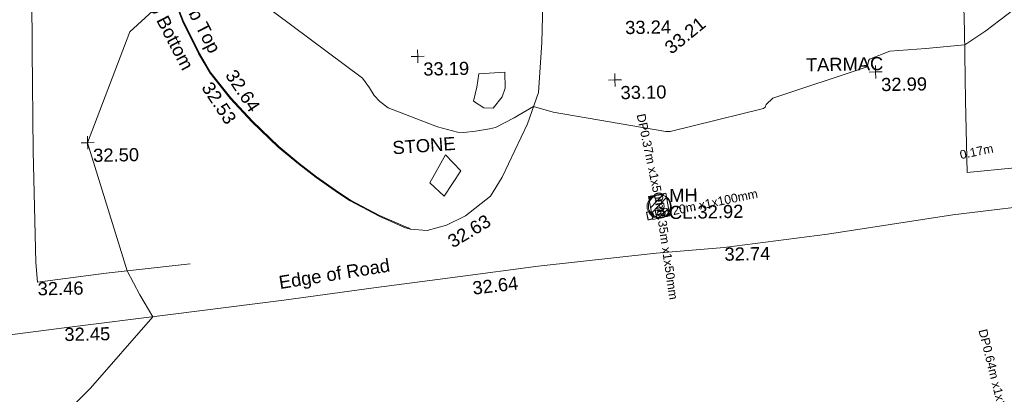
# Model space of a CAD drawing. Header units: millimetres. Extents: x -287732 to 520720, y -103372 to 287754.
# Tile 305 of 380: x 156808 to 184944, y 189154 to 199865. Entities that reach past the tile are written whole.
import ezdxf

# ---------------------------------------------------------------- set-up
doc = ezdxf.new("R2010")
doc.units = ezdxf.units.MM
for name, pattern in [('IMPORT-HIDDEN2 _3_', [4762.5, 3175, -1587.5]), ('IMPORT-UG_ELEC_LV_QLB2 _2_', [2700, 1500, -300.0000000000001, 0, -250, 150, -300.0000000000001, 0, -200]), ('IMPORT-UG_ELEC_STREET LIGHTING_QLB2 _2_', [2700, 1500, -300.0000000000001, 0, -250, 150, -300.0000000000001, 0, -200])]:
    doc.linetypes.add(name, pattern=pattern)
for name, color, linetype, lineweight in [('00_TOPO_DRIVE_WAY', 7, 'Continuous', 9), ('00_TOPO_ROAD_EDGE', 7, 'Continuous', 9), ('00_TOPO_SURFACE', 7, 'Continuous', 9), ('00_TOPO_SURVEY_TEXT', 7, 'Continuous', 9)]:
    doc.layers.add(name, color=color, linetype=linetype, lineweight=lineweight)
for name, color, linetype, lineweight, true_color in [('00_TOPO_KERB_BOTTOM', 1, 'Continuous', 9, 0xff0000), ('00_TOPO_KERB_TOP', 7, 'Continuous', 9, 0xa500a5), ('00_TOPO_LEVEL_SPOT', 7, 'Continuous', 9, 0x666666), ('00_TOPO_ROAD_MARKING_WHITE_CONTINUOUS', 7, 'Continuous', 9, 0x999999), ('00_TOPO_SERV_MH', 7, 'Continuous', 9, 0x666666), ('01_DTM_CONTOUR_MJR', 7, 'Continuous', 9, 0x7f3f00), ('01_DTM_CONTOUR_MNR', 7, 'Continuous', 9, 0xa5a552), ('12333-PUM-2D-U-0001-C01 - Rev2_REVIT IMPORT_dwg', 7, 'Continuous', 9, 0x767676), ('PUM-CHAMBER EXTENTS', 6, 'IMPORT-HIDDEN2 _3_', 9, 0xff00ff), ('PUM-ELECTRIC-LV-QLB2', 1, 'IMPORT-UG_ELEC_LV_QLB2 _2_', 9, 0xff0000), ('PUM-ELECTRIC-MH', 1, 'Continuous', 9, 0xff0000)]:
    doc.layers.add(name, color=color, linetype=linetype, lineweight=lineweight, true_color=true_color)
doc.styles.add('Arial_1', font='arial.ttf', dxfattribs={"height": 250})
doc.styles.add('Swis721 Lt BT_2', font='swissl.ttf', dxfattribs={"height": 375})

# ---------------------------------------------------------------- blocks, each defined once
blk = doc.blocks.new('12333-PUM-2D-U-0001-C01 - Rev2_REVIT IMPORT_dwg_MM-2077200-Site Location Plan Proposed')
at = {"layer": '00_TOPO_LEVEL_SPOT', "color": 254, "true_color": 0xcccccc, "flags": 128}
for points in [[(0, -500.0000000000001), (0, 0), (-500.0000000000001, 0)], [(500.0000000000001, 0), (0, 0), (0, 500.0000000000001)]]:
    blk.add_lwpolyline(points, dxfattribs=at)
blk = doc.blocks.new('12333-PUM-2D-U-0001-C01 - Rev2_REVIT IMPORT_dwg_MGS62954_T2_Galway_ITM_3d_Rev1-2077680-Site Location Plan Proposed')
at = {"layer": '00_TOPO_DRIVE_WAY', "color": 254, "true_color": 0xcccccc, "flags": 128}
blk.add_lwpolyline([(534073280.3009452, 725746338.6143153), (534073770.0000001, 725746290), (534074320.0000001, 725746430.0000002), (534074870, 725746690.0000001), (534075600, 725747240), (534075938.809267, 725747779.4407593), (534076685.9490116, 725749289.2079414), (534077019.70601, 725750182.5762292), (534077139.2557638, 725751606.2204143), (534077218.7616687, 725753480.2500811), (534077512.5162544, 725756144.1425745), (534077657.5590022, 725758182.0650297), (534077717.5474094, 725760821.9770614), (534077725.1786704, 725761665.1181957)], dxfattribs=at)
at = {"layer": '00_TOPO_KERB_BOTTOM', "color": 254, "true_color": 0xcccccc, "flags": 128}
blk.add_lwpolyline([(534065838.3181905, 725760740.7226655), (534065799.1205079, 725759194.8016272), (534065791.487749, 725758154.4794357), (534065800.1629184, 725757131.378562), (534065833.6194492, 725756558.5122267), (534065914.0596805, 725755764.9560561), (534066037.0400365, 725755100.3450953), (534066277.1672896, 725754102.5098011), (534066591.9311098, 725753200.5363208), (534066893.7027467, 725752380.3236535), (534067327.2768219, 725751466.4297684), (534067646.748593, 725750895.525858), (534068206.3052819, 725750165.177585), (534068816.5742817, 725749486.0097102), (534069556.3775342, 725748750.5794164), (534070122.1389512, 725748261.3916751), (534070623.0200642, 725747865.2375082), (534071254.2768873, 725747404.5746925), (534071584.7037773, 725747175.2943275), (534072401.0078501, 725746724.9256092), (534073124.5843185, 725746390.7934626), (534073280.3009452, 725746338.6143153)], dxfattribs=at)
at = {"layer": '00_TOPO_KERB_TOP', "color": 254, "true_color": 0xcccccc, "flags": 128}
blk.add_lwpolyline([(534065861.8482572, 725760740.1260476), (534065822.6559485, 725759194.4169425), (534065815.0261105, 725758154.4928796), (534065823.6947257, 725757132.1649911), (534065857.0877464, 725756560.3861178), (534065937.3799872, 725755768.2898979), (534066060.0708429, 725755105.2434567), (534066299.7771285, 725754109.1574683), (534066614.0893059, 725753208.4781964), (534066915.4249852, 725752389.450458), (534067348.2034689, 725751477.2335328), (534067666.462315, 725750908.4971491), (534068224.4291337, 725750180.2240171), (534068833.6389099, 725749502.2349511), (534069572.391483, 725748767.8491263), (534070137.144322, 725748279.5334556), (534070637.2635912, 725747883.9818422), (534071267.9256038, 725747423.7530924), (534071597.1308244, 725747195.3204333), (534072411.640578, 725746745.941671), (534073133.2834629, 725746412.7024121), (534073287.7794808, 725746360.932279)], dxfattribs=at)
at = {"layer": '00_TOPO_ROAD_EDGE', "color": 254, "true_color": 0xcccccc, "flags": 128}
blk.add_lwpolyline([(534033104.9689761, 725740459.8473704), (534035555.2704597, 725740668.3225173), (534038263.5407296, 725740972.4280123), (534040523.8177791, 725741176.4420397), (534043224.1310788, 725741487.1613616), (534045496.3261999, 725741728.7199506), (534047933.3784135, 725741976.977214), (534050361.6183352, 725742193.0608929), (534052757.5622326, 725742470.2915022), (534055401.4840017, 725742761.796875), (534057815.2787915, 725743082.9169078), (534060459.857713, 725743363.8650292), (534063350.9367885, 725743693.149701), (534066397.7802785, 725744014.1670485), (534069642.2740194, 725744375.130102), (534072218.411917, 725744677.8328604), (534074625.9544624, 725744954.3059459), (534076917.8177825, 725745218.4599398), (534080295.6753604, 725745525.838803), (534082250.5037208, 725745657.2662455), (534085202.2732607, 725745987.2579671), (534088797.6026757, 725746477.4211591), (534091802.2110071, 725746788.8694601)], dxfattribs=at)
at = {"layer": '00_TOPO_ROAD_MARKING_WHITE_CONTINUOUS', "color": 254, "true_color": 0xcccccc, "flags": 128}
for points in [[(534092360, 725747970), (534090590, 725747790.0000001), (534089230, 725747680.0000002), (534089210.0000001, 725749730), (534089220, 725751730), (534089200.0000001, 725754120.0000001), (534089260.0000001, 725757040.0000001), (534089290.0000001, 725761320.0000001)], [(534062610.0000001, 725754820.0000001), (534062570.0000001, 725751630), (534062550.0000001, 725748760), (534062570.0000001, 725745570.0000001), (534062610.0000001, 725745010.0000001), (534064580.0000001, 725745230), (534066980, 725745460.0000001)]]:
    blk.add_lwpolyline(points, dxfattribs=at)
at = {"layer": '00_TOPO_SERV_MH', "color": 254, "true_color": 0xcccccc}
blk.add_circle((534080399.2391995, 725746865.958853), 335.1448687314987, dxfattribs=at)
at = {"layer": '00_TOPO_SURFACE', "color": 254, "true_color": 0xcccccc, "flags": 128}
for points in [[(534075974.874119, 725750079.3226221), (534075711.4212045, 725749754.5398184), (534075452.6728065, 725749771.0143085), (534075158.640536, 725749961.6476932), (534075262.2869112, 725750362.4779198), (534075321.0933653, 725750746.098188), (534076069.1114616, 725750774.3401711), (534076071.4637197, 725750320.1149455)], [(534074275.8637747, 725747263.7201141), (534074763.3322997, 725747975.3700188), (534074328.4667054, 725748441.5695574), (534073873.2693814, 725747654.9050217)]]:
    blk.add_lwpolyline(points, close=True, dxfattribs=at)
at = {"layer": '01_DTM_CONTOUR_MJR', "color": 254, "true_color": 0xcccccc, "flags": 128}
blk.add_lwpolyline([(534062640.0000001, 725740570.0000002), (534064073.1642717, 725741950.8198096), (534065890.0000001, 725743960.0000002), (534065527.1165724, 725744595.1196605), (534065180.0000002, 725745290), (534064110, 725748970.0000001), (534065375.3838281, 725752117.0458037), (534066590, 725753200.0000002)], dxfattribs=at)
at = {"layer": '01_DTM_CONTOUR_MNR', "color": 254, "true_color": 0xcccccc, "flags": 128}
blk.add_lwpolyline([(534091043.8219896, 725752619.2146598), (534089832.4949802, 725751717.7091309), (534089220, 725751330.0000001), (534088111.365808, 725751240.6419389), (534087080.1074094, 725751182.1960951), (534086490.5945262, 725750967.7338334), (534086466.7307693, 725750922.1153847), (534086452.3440568, 725750856.7253273), (534086435.8449401, 725750782.1645805), (534086392.2070628, 725750740.301539), (534083715.208111, 725749902.5313258), (534083514.7867708, 725749725.5729939), (534083482.7143982, 725749651.4712826), (534083437.545733, 725749612.1741661), (534080761.8744014, 725749004.3218855), (534080636.5674392, 725749002.7640315), (534077424.2046391, 725749606.9659843), (534076870, 725749780.0000001), (534076451.5580854, 725749551.6237676), (534076313.2106165, 725749466.860323), (534075774.5985416, 725749196.6994482), (534075599.731072, 725749161.9085038), (534075194.8937573, 725749108.2026457), (534074860.592316, 725749070.0783752), (534074680.7212381, 725749082.2846771), (534074118.6153994, 725749248.4032704), (534072712.1222071, 725749813.1769384), (534072484.6312889, 725749999.7627356), (534072325.1190932, 725750173.7698808), (534072188.4073395, 725750398.3627734), (534071998.0963299, 725750675.9562825), (534069041.0710451, 725752962.657667)], dxfattribs=at)
at = {"xscale": 0.375, "yscale": 0.375, "zscale": 0.375}
for p in [(534073585.6732311, 725751271.8974048), (534079210.0000001, 725750500.0000001), (534086660.0000001, 725750600), (534064110, 725748970)]:
    blk.add_blockref('12333-PUM-2D-U-0001-C01 - Rev2_REVIT IMPORT_dwg_MM-2077200-Site Location Plan Proposed', p, dxfattribs=at)
at = {"layer": '00_TOPO_DRIVE_WAY', "color": 251, "true_color": 0x666666, "insert": (534079527.1848165, 725752180.2201462), "char_height": 375, "width": 1495.902363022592, "attachment_point": 1, "line_spacing_factor": 1.005061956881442, "style": 'Swis721 Lt BT_2'}
blk.add_mtext('33.24', dxfattribs=at)
at = {"layer": '00_TOPO_DRIVE_WAY', "color": 251, "true_color": 0x666666, "insert": (534074306.2755787, 725746091.0285292), "char_height": 375, "width": 1495.902363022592, "attachment_point": 1, "rotation": 29.775415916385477, "line_spacing_factor": 1.005061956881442, "style": 'Swis721 Lt BT_2'}
blk.add_mtext('32.63', dxfattribs=at)
at = {"layer": '00_TOPO_KERB_BOTTOM', "color": 251, "true_color": 0x666666, "char_height": 375, "attachment_point": 1, "line_spacing_factor": 1.005061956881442, "style": 'Swis721 Lt BT_2'}
for s, insert, width, rotation in [('Kerb Bottom', (534065902.2577008, 725753728.5499257), 3414.456504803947, 296.4596538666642), ('33.21', (534080603.0803642, 725751484.2223319), 1495.902363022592, 38.13216603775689), ('32.53', (534067692.8498038, 725750692.1330874), 1495.902363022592, 302.5375278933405)]:
    blk.add_mtext(s, dxfattribs=dict(at, insert=insert, width=width, rotation=rotation))
at = {"layer": '00_TOPO_KERB_TOP', "color": 251, "true_color": 0x666666, "char_height": 375, "attachment_point": 1, "line_spacing_factor": 1.005061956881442, "style": 'Swis721 Lt BT_2'}
for s, insert, width, rotation in [('Kerb Top', (534067020.4029863, 725753522.3738472), 2493.170605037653, 296.4596538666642), ('32.64', (534068378.9779093, 725751031.929173), 1495.902363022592, 302.5375278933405)]:
    blk.add_mtext(s, dxfattribs=dict(at, insert=insert, width=width, rotation=rotation))
at = {"layer": '00_TOPO_LEVEL_SPOT', "char_height": 375, "width": 1495.902363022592, "attachment_point": 1, "line_spacing_factor": 1.005061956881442, "style": 'Swis721 Lt BT_2'}
for s, insert in [('33.19', (534073738.526938, 725751094.9039228)), ('33.10', (534079362.8269379, 725750323.0039225)), ('32.99', (534086812.8269378, 725750423.0039226)), ('32.50', (534064262.8269378, 725748793.0039227))]:
    blk.add_mtext(s, dxfattribs=dict(at, insert=insert))
at = {"layer": '00_TOPO_ROAD_EDGE', "color": 251, "true_color": 0x666666, "char_height": 375, "attachment_point": 1, "line_spacing_factor": 1.005061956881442, "style": 'Swis721 Lt BT_2'}
for s, insert, width, rotation in [('Edge of Road', (534069481.8988897, 725745060.4189183), 3746.879252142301, 8.08294281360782), ('32.64', (534075017.3263097, 725744807.1508714), 1495.902363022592, 5.52810493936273)]:
    blk.add_mtext(s, dxfattribs=dict(at, insert=insert, width=width, rotation=rotation))
at = {"layer": '00_TOPO_ROAD_EDGE', "color": 251, "true_color": 0x666666, "char_height": 375, "width": 1495.902363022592, "attachment_point": 1, "line_spacing_factor": 1.005061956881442, "style": 'Swis721 Lt BT_2'}
for s, insert in [('32.74', (534082250.5000001, 725745652.5296079)), ('32.45', (534063350.9000001, 725743688.3296078))]:
    blk.add_mtext(s, dxfattribs=dict(at, insert=insert))
at = {"layer": '00_TOPO_ROAD_MARKING_WHITE_CONTINUOUS', "color": 251, "true_color": 0x666666, "insert": (534062610.0000001, 725745005.2296079), "char_height": 375, "width": 1495.902363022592, "attachment_point": 1, "line_spacing_factor": 1.005061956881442, "style": 'Swis721 Lt BT_2'}
blk.add_mtext('32.46', dxfattribs=at)
at = {"layer": '00_TOPO_SERV_MH', "char_height": 375, "attachment_point": 1, "line_spacing_factor": 1.005061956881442, "style": 'Swis721 Lt BT_2'}
for s, insert, width in [('MH', (534080701.8338561, 725747358.0788128), 949.779278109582), ('CL:32.92', (534080686.3005164, 725746871.5814818), 2440.932744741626)]:
    blk.add_mtext(s, dxfattribs=dict(at, insert=insert, width=width))
at = {"layer": '00_TOPO_SURVEY_TEXT', "color": 251, "true_color": 0x666666, "insert": (534084671.4, 725751025.0296079), "char_height": 375, "width": 2450.430537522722, "attachment_point": 1, "line_spacing_factor": 1.005061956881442, "style": 'Swis721 Lt BT_2'}
blk.add_mtext('TARMAC', dxfattribs=at)
at = {"layer": '00_TOPO_SURVEY_TEXT', "color": 251, "true_color": 0x666666, "insert": (534072808.3281633, 725748858.2745358), "char_height": 375, "width": 2008.783173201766, "attachment_point": 1, "rotation": 3.160157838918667, "line_spacing_factor": 1.005061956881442, "style": 'Swis721 Lt BT_2'}
blk.add_mtext('STONE', dxfattribs=at)
blk = doc.blocks.new('12333-PUM-2D-U-0001-C01 - Rev2_REVIT IMPORT_dwg-1620468-Site Location Plan Proposed')
at = {"layer": 'PUM-CHAMBER EXTENTS', "true_color": 0xffaaff}
h = blk.add_hatch(dxfattribs=at)
h.set_pattern_fill('FP_3', color=211, style=0, pattern_type=2)
h.set_pattern_definition([(45, (-533641079.65, -725615854.3560001), (-265.1650429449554, 265.1650429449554), []), (45, (-533640902.873, -725615854.3560001), (-265.1650429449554, 265.1650429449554), [])])
h.paths.add_polyline_path([(439139.3501529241, 130642.6438213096), (439634.3501529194, 130733.6438213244), (439525.3501528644, 131386.6438213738), (439030.350152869, 131295.6438213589)])
at = {"layer": 'PUM-CHAMBER EXTENTS', "color": 211, "linetype": 'Continuous', "true_color": 0xffaaff, "flags": 128}
blk.add_lwpolyline([(439139.3501529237, 130642.6438213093), (439030.3501528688, 131295.6438213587), (439525.3501528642, 131386.6438213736), (439634.3501529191, 130733.6438213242)], close=True, dxfattribs=at)
at = {"layer": 'PUM-ELECTRIC-MH', "color": 21, "true_color": 0xffaaaa}
blk.add_circle((439345.9332042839, 131017.9560998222), 323.3161540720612, dxfattribs=at)
blk.add_blockref('12333-PUM-2D-U-0001-C01 - Rev2_REVIT IMPORT_dwg_MGS62954_T2_Galway_ITM_3d_Rev1-2077680-Site Location Plan Proposed', (-533641079.6498471, -725615854.3561786))
at = {"layer": 'PUM-ELECTRIC-LV-QLB2', "char_height": 250, "attachment_point": 2, "line_spacing_factor": 0.9417779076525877, "style": 'Arial_1'}
for s, insert, width, rotation in [('DP0.37m x1x50mm', (439266.3662310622, 132181.9482506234), 3660.660753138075, 280.950274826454), ('0.17m', (448400.7331229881, 132543.8302151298), 1160.025439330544, 10.687781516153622), ('DP0.20m x1x100mm', (440522.2187387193, 131156.7027821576), 3893.2779916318, 10.687781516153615), ('DP0.35m x1x50mm', (439630.2040994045, 129877.6099402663), 3660.660753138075, 277.31315514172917), ('DP0.64m x1x100mm EMPTY', (449147.7910630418, 125142.0660846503), 5438.958326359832, 283.0586957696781)]:
    blk.add_mtext(s, dxfattribs=dict(at, insert=insert, width=width, rotation=rotation))

msp = doc.modelspace()

# ---------------------------------------------------------------- block references
at = {"layer": '12333-PUM-2D-U-0001-C01 - Rev2_REVIT IMPORT_dwg', "color": 254, "linetype": 'IMPORT-UG_ELEC_STREET LIGHTING_QLB2 _2_', "true_color": 0xffd4d4, "rotation": 0.9999999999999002}
msp.add_blockref('12333-PUM-2D-U-0001-C01 - Rev2_REVIT IMPORT_dwg-1620468-Site Location Plan Proposed', (-261895.0770586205, 55869.5817132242), dxfattribs=at)

doc.saveas('drawing.dxf')
